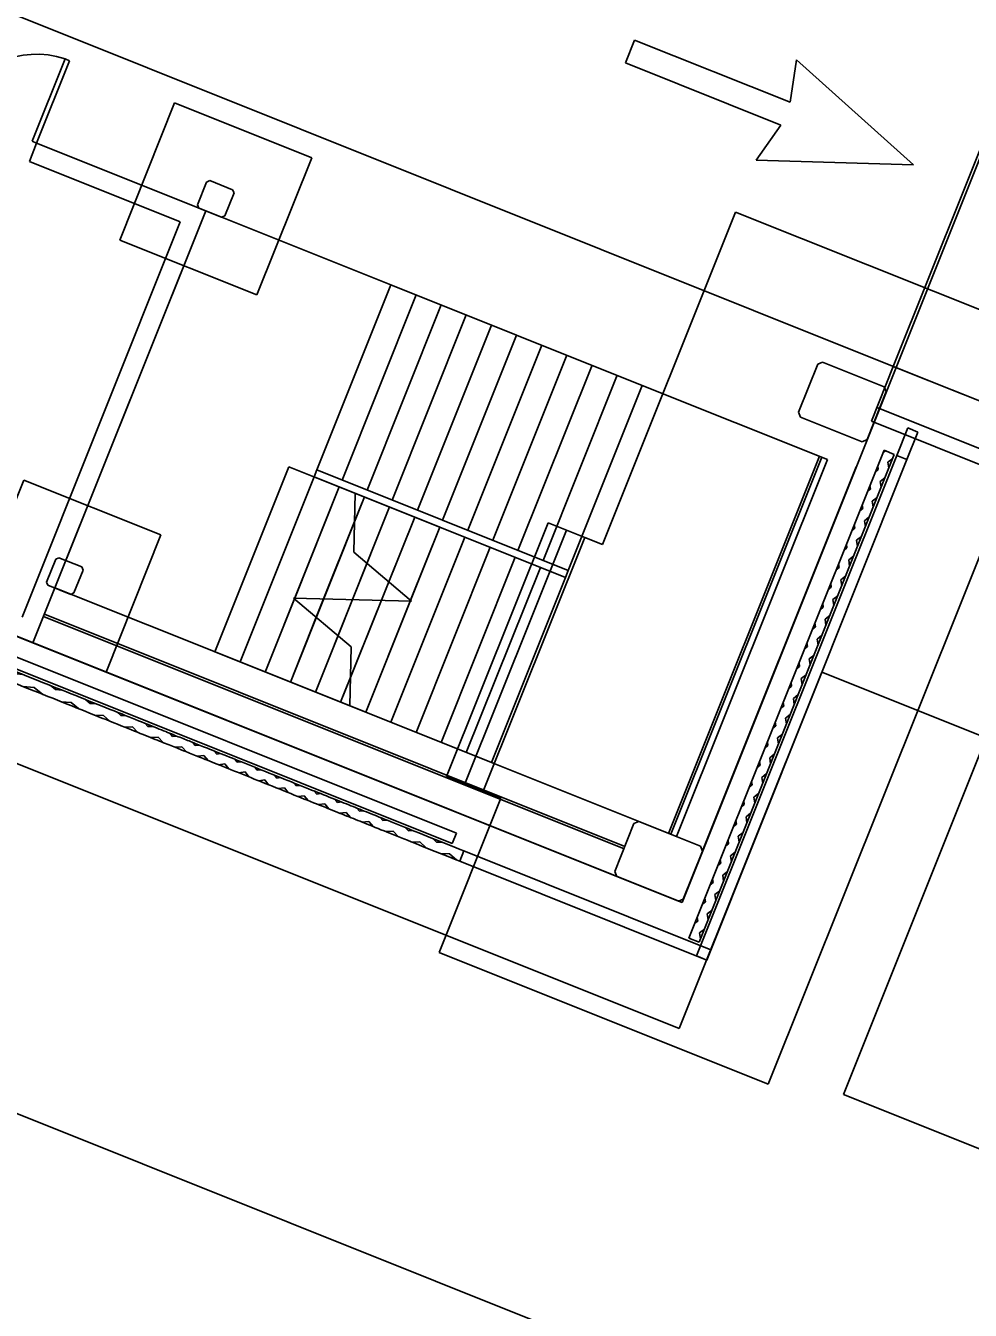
# Model space of a CAD drawing. Extents: x 468143 to 491361, y 1438528 to 1468730.
# Drawn here: x 488900.09 to 488932.06, y 1466822.15 to 1466865.63 of the extents above; entities that cross this region are included whole.
import ezdxf

# ---------------------------------------------------------------- set-up
doc = ezdxf.new("R2010")
doc.units = 0
doc.layers.add('Default', color=7, linetype='Continuous')
doc.layers.add('Xreference_dp', color=7, linetype='Continuous')

# ---------------------------------------------------------------- blocks, each defined once
blk = doc.blocks.new('FP_48-1_GROUND LEVEL PLAN')
at = {"layer": 'Default'}
for p, q in [((11414.2, -4123.67), (11415.69, -4123.98)), ((11415.69, -4123.98), (11419.22, -4123.23)), ((11421.54, -4127.73), (11427.2, -4126.48)), ((11427.2, -4126.48), (11432.69, -4127.73)), ((11434.83, -4123.23), (11438, -4123.98)), ((11438, -4123.98), (11441.1, -4123.23)), ((11443.14, -4127.73), (11448.11, -4126.48)), ((11448.11, -4126.48), (11452.93, -4127.73)), ((11454.82, -4123.23), (11457.6, -4123.98)), ((11457.6, -4123.98), (11460.32, -4123.23)), ((11462.11, -4127.73), (11466.48, -4126.48)), ((11466.48, -4126.48), (11470.71, -4127.73)), ((11472.36, -4123.23), (11474.81, -4123.98)), ((11474.81, -4123.98), (11477.2, -4123.23)), ((11478.77, -4127.73), (11482.61, -4126.48)), ((11482.61, -4126.48), (11486.33, -4127.73)), ((11487.79, -4123.23), (11489.94, -4123.98)), ((11489.94, -4123.98), (11492.05, -4123.23)), ((11493.43, -4127.73), (11496.82, -4126.48)), ((11496.82, -4126.48), (11500.11, -4127.73)), ((11501.4, -4123.23), (11503.31, -4123.98)), ((11503.31, -4123.98), (11505.18, -4123.23)), ((11506.41, -4127.73), (11509.43, -4126.48)), ((11509.43, -4126.48), (11512.36, -4127.73)), ((11513.52, -4123.23), (11515.22, -4123.98)), ((11515.22, -4123.98), (11516.91, -4123.23)), ((11518.01, -4127.73), (11520.74, -4126.48)), ((11520.74, -4126.48), (11523.4, -4127.73)), ((11524.45, -4123.23), (11526, -4123.98)), ((11526, -4123.98), (11527.54, -4123.23)), ((11528.56, -4127.73), (11531.06, -4126.48)), ((11531.06, -4126.48), (11533.53, -4127.73)), ((11534.51, -4123.23), (11535.96, -4123.98)), ((11535.96, -4123.98), (11537.4, -4123.23)), ((11538.35, -4127.73), (11540.71, -4126.48)), ((11540.71, -4126.48), (11543.04, -4127.73)), ((11543.96, -4123.23), (11545.34, -4123.98)), ((11545.34, -4123.98), (11546.71, -4123.23)), ((11547.62, -4127.73), (11549.87, -4126.48)), ((11549.87, -4126.48), (11552.1, -4127.73)), ((11552.99, -4123.23), (11554.32, -4123.98)), ((11554.32, -4123.98), (11555.64, -4123.23)), ((11556.51, -4127.73), (11558.7, -4126.48)), ((11558.7, -4126.48), (11560.87, -4127.73)), ((11561.73, -4123.23), (11563.03, -4123.98)), ((11563.03, -4123.98), (11564.32, -4123.23)), ((11565.18, -4127.73), (11567.33, -4126.48)), ((11567.33, -4126.48), (11569.48, -4127.73)), ((11570.33, -4123.23), (11571.62, -4123.98)), ((11571.62, -4123.98), (11572.91, -4123.23)), ((11573.77, -4127.73), (11575.92, -4126.48)), ((11575.92, -4126.48), (11578.08, -4127.73)), ((11578.95, -4123.23), (11580.25, -4123.98)), ((11580.25, -4123.98), (11581.56, -4123.23)), ((11582.43, -4127.73), (11584.62, -4126.48)), ((11584.62, -4126.48), (11586.83, -4127.73)), ((11587.72, -4123.23), (11589.06, -4123.98)), ((11589.06, -4123.98), (11590.41, -4123.23)), ((11591.31, -4127.73), (11593.58, -4126.48)), ((11593.58, -4126.48), (11595.87, -4127.73)), ((11596.8, -4123.23), (11598.2, -4123.98)), ((11598.2, -4123.98), (11599.61, -4123.23)), ((11600.55, -4127.73), (11602.94, -4126.48)), ((11602.94, -4126.48), (11605.36, -4127.73)), ((11606.34, -4123.23), (11607.81, -4123.98)), ((11607.81, -4123.98), (11609.31, -4123.23)), ((11610.31, -4127.73), (11612.85, -4126.48)), ((11612.85, -4126.48), (11615.43, -4127.73)), ((11616.48, -4123.23), (11618.07, -4123.98)), ((11618.07, -4123.98), (11619.68, -4123.23)), ((11620.76, -4127.73), (11623.52, -4126.48)), ((11623.52, -4126.48), (11626.33, -4127.73)), ((11627.48, -4123.23), (11629.22, -4123.98)), ((11629.22, -4123.98), (11630.99, -4123.23)), ((11632.18, -4127.73), (11635.22, -4126.48)), ((11635.22, -4126.48), (11638.33, -4127.73)), ((11639.61, -4123.23), (11641.54, -4123.98)), ((11641.54, -4123.98), (11643.51, -4123.23)), ((11644.83, -4127.73), (11648.22, -4126.48)), ((11648.22, -4126.48), (11651.71, -4127.73))]:
    blk.add_line(p, q, dxfattribs=at)
blk = doc.blocks.new('FP_72-1_GROUND LEVEL PLAN')
at = {"layer": 'Default'}
for p, q in [((11751.19, -3909.65), (11751.76, -3908.69)), ((11754.44, -3912.62), (11755.69, -3910.5)), ((11755.69, -3914.74), (11754.44, -3912.62)), ((11751.94, -3916.87), (11751.19, -3915.59)), ((11751.19, -3918.15), (11751.94, -3916.87)), ((11754.44, -3921.13), (11755.69, -3919)), ((11755.69, -3923.26), (11754.44, -3921.13)), ((11751.94, -3925.39), (11751.19, -3924.11)), ((11751.19, -3926.68), (11751.94, -3925.39)), ((11754.44, -3929.67), (11755.69, -3927.53)), ((11751.94, -3933.95), (11751.19, -3932.66)), ((11751.19, -3935.23), (11751.94, -3933.95)), ((11755.69, -3931.81), (11754.44, -3929.67)), ((11754.44, -3938.23), (11755.69, -3936.09)), ((11755.69, -3940.38), (11754.44, -3938.23)), ((11751.94, -3942.53), (11751.19, -3941.24)), ((11751.19, -3943.81), (11751.94, -3942.53)), ((11754.44, -3946.82), (11755.69, -3944.67)), ((11751.94, -3951.13), (11751.19, -3949.83)), ((11755.69, -3948.97), (11754.44, -3946.82)), ((11751.19, -3952.42), (11751.94, -3951.13)), ((11754.44, -3955.43), (11755.69, -3953.28)), ((11751.94, -3959.74), (11751.19, -3958.45)), ((11751.19, -3961.04), (11751.94, -3959.74)), ((11755.69, -3957.59), (11754.44, -3955.43)), ((11754.44, -3964.06), (11755.69, -3961.9)), ((11755.69, -3966.22), (11754.44, -3964.06)), ((11751.94, -3968.38), (11751.19, -3967.08)), ((11751.19, -3969.67), (11751.94, -3968.38)), ((11754.44, -3972.7), (11755.69, -3970.54)), ((11751.94, -3977.02), (11751.19, -3975.73)), ((11755.69, -3974.86), (11754.44, -3972.7)), ((11751.19, -3978.32), (11751.94, -3977.02)), ((11754.44, -3981.35), (11755.69, -3979.19)), ((11755.69, -3983.51), (11754.44, -3981.35)), ((11751.94, -3985.68), (11751.19, -3984.38)), ((11751.19, -3986.98), (11751.94, -3985.68)), ((11754.44, -3990.01), (11755.69, -3987.84)), ((11755.69, -3992.17), (11754.44, -3990.01)), ((11751.94, -3994.34), (11751.19, -3993.04)), ((11751.19, -3995.64), (11751.94, -3994.34)), ((11754.44, -3998.67), (11755.69, -3996.51)), ((11751.94, -4003), (11751.19, -4001.7)), ((11755.69, -4000.84), (11754.44, -3998.67)), ((11751.19, -4004.3), (11751.94, -4003)), ((11754.44, -4007.33), (11755.69, -4005.17)), ((11755.69, -4009.5), (11754.44, -4007.33)), ((11751.94, -4011.67), (11751.19, -4010.37)), ((11751.19, -4012.96), (11751.94, -4011.67)), ((11754.44, -4016), (11755.69, -4013.83)), ((11755.69, -4018.16), (11754.44, -4016)), ((11751.94, -4020.32), (11751.19, -4019.03)), ((11751.19, -4021.62), (11751.94, -4020.32)), ((11754.44, -4024.65), (11755.69, -4022.49)), ((11751.94, -4028.98), (11751.19, -4027.68)), ((11755.69, -4026.81), (11754.44, -4024.65)), ((11751.19, -4030.27), (11751.94, -4028.98)), ((11754.44, -4033.3), (11755.69, -4031.14)), ((11755.69, -4035.46), (11754.44, -4033.3)), ((11751.94, -4037.62), (11751.19, -4036.32)), ((11751.19, -4038.91), (11751.94, -4037.62)), ((11754.44, -4041.93), (11755.69, -4039.78)), ((11755.69, -4044.09), (11754.44, -4041.93)), ((11751.94, -4046.25), (11751.19, -4044.95)), ((11751.19, -4047.54), (11751.94, -4046.25)), ((11754.44, -4050.56), (11755.69, -4048.4)), ((11751.94, -4054.86), (11751.19, -4053.57)), ((11755.69, -4052.71), (11754.44, -4050.56)), ((11751.19, -4056.15), (11751.94, -4054.86)), ((11754.44, -4059.16), (11755.69, -4057.01)), ((11755.69, -4061.31), (11754.44, -4059.16)), ((11751.94, -4063.45), (11751.19, -4062.16)), ((11751.19, -4064.74), (11751.94, -4063.45)), ((11754.44, -4067.74), (11755.69, -4065.6)), ((11755.69, -4069.88), (11754.44, -4067.74)), ((11751.94, -4072.02), (11751.19, -4070.74)), ((11751.19, -4073.3), (11751.94, -4072.02)), ((11754.44, -4076.3), (11755.69, -4074.16)), ((11751.94, -4080.56), (11751.19, -4079.29)), ((11755.69, -4078.43), (11754.44, -4076.3)), ((11751.19, -4081.84), (11751.94, -4080.56)), ((11754.44, -4084.83), (11755.69, -4082.7)), ((11755.69, -4086.95), (11754.44, -4084.83)), ((11751.94, -4089.08), (11751.19, -4087.8)), ((11751.19, -4090.35), (11751.94, -4089.08)), ((11754.44, -4093.32), (11755.69, -4091.2)), ((11755.69, -4095.44), (11754.44, -4093.32)), ((11751.94, -4097.56), (11751.19, -4096.29)), ((11751.19, -4098.83), (11751.94, -4097.56)), ((11754.44, -4101.79), (11755.69, -4099.68)), ((11751.94, -4106.01), (11751.19, -4104.74)), ((11751.19, -4107.27), (11751.94, -4106.01)), ((11755.69, -4103.9), (11754.44, -4101.79)), ((11754.44, -4110.22), (11755.69, -4108.11)), ((11755.69, -4112.32), (11754.44, -4110.22)), ((11751.94, -4114.42), (11751.19, -4113.16)), ((11751.19, -4115.67), (11751.94, -4114.42)), ((11754.44, -4118.6), (11755.69, -4116.51)), ((11751.62, -4122.24), (11751.19, -4121.53)), ((11755.69, -4120.7), (11754.44, -4118.6))]:
    blk.add_line(p, q, dxfattribs=at)
blk = doc.blocks.new('FP_73-1_GROUND LEVEL PLAN')
at = {"layer": 'Default'}
blk.add_line((11754.46, -4122.25), (11754.44, -4122.22), dxfattribs=at)
blk = doc.blocks.new('Footing-Rectangular - F10-572972-FOUNDATION PLAN_1')
at = {"layer": 'Default'}
for p, q in [((30, 30), (-30, 30)), ((-30, 30), (-30, -30)), ((-30, -30), (-30, 30)), ((-30, 30), (30, 30)), ((30, -30), (30, 30)), ((30, 30), (30, -30)), ((-30, -30), (30, -30)), ((30, -30), (-30, -30))]:
    blk.add_line(p, q, dxfattribs=at)

msp = doc.modelspace()

# ---------------------------------------------------------------- linework, layer by layer
at = {"layer": 'Xreference_dp'}
for p, q in [((488938.523, 1466876.767), (488929.457, 1466854.103)), ((488873.69, 1466876.414), (488929.823, 1466853.957)), ((488922.205, 1466831.687), (488831.706, 1466867.893)), ((488928.853, 1466852.321), (488934.453, 1466866.319)), ((488920.701, 1466865.15), (488920.392, 1466864.376)), ((488925.964, 1466863.045), (488920.701, 1466865.15)), ((488900.303, 1466861.724), (488901.417, 1466864.51)), ((488900.457, 1466861.662), (488901.572, 1466864.448)), ((488901.572, 1466864.448), (488901.417, 1466864.51)), ((488920.392, 1466864.376), (488925.654, 1466862.271)), ((488926.181, 1466864.483), (488925.964, 1466863.045)), ((488930.141, 1466860.925), (488926.181, 1466864.483)), ((488925.654, 1466862.271), (488924.819, 1466861.08)), ((488900.457, 1466861.662), (488900.21, 1466861.043)), ((488900.457, 1466861.662), (488900.303, 1466861.724)), ((488906.183, 1466859.371), (488900.457, 1466861.662)), ((488900.21, 1466861.043), (488905.316, 1466859)), ((488924.819, 1466861.08), (488930.141, 1466860.925)), ((488906.209, 1466860.343), (488905.9, 1466859.569)), ((488906.318, 1466860.389), (488906.209, 1466860.343)), ((488907.091, 1466860.08), (488906.318, 1466860.389)), ((488906.828, 1466859.198), (488907.138, 1466859.972)), ((488907.138, 1466859.972), (488907.091, 1466860.08)), ((488905.9, 1466859.569), (488905.946, 1466859.461)), ((488901.076, 1466846.605), (488906.183, 1466859.371)), ((488905.935, 1466858.752), (488906.183, 1466859.371)), ((488905.946, 1466859.461), (488906.72, 1466859.151)), ((488906.183, 1466859.371), (488912.45, 1466856.864)), ((488906.72, 1466859.151), (488906.828, 1466859.198)), ((488924.114, 1466859.328), (488919.61, 1466848.071)), ((488935.255, 1466854.871), (488924.114, 1466859.328)), ((488905.316, 1466859), (488899.961, 1466845.615)), ((488900.58, 1466845.367), (488905.935, 1466858.752)), ((488909.943, 1466850.597), (488912.45, 1466856.864)), ((488912.45, 1466856.864), (488920.961, 1466853.459)), ((488910.794, 1466850.256), (488913.301, 1466856.524)), ((488941.247, 1466812.222), (488831.85, 1466855.987)), ((488911.645, 1466849.916), (488914.152, 1466856.183)), ((488912.496, 1466849.575), (488915.003, 1466855.843)), ((488874.336, 1466855.148), (488900.333, 1466844.748)), ((488913.347, 1466849.235), (488915.854, 1466855.502)), ((488914.198, 1466848.894), (488916.705, 1466855.162)), ((488915.049, 1466848.554), (488917.557, 1466854.821)), ((488925.226, 1466829.803), (488935.255, 1466854.871)), ((488915.9, 1466848.214), (488918.408, 1466854.481)), ((488916.752, 1466847.873), (488919.259, 1466854.14)), ((488926.899, 1466854.175), (488926.249, 1466852.55)), ((488927.061, 1466854.245), (488926.899, 1466854.175)), ((488929.15, 1466853.409), (488927.061, 1466854.245)), ((488929.457, 1466854.103), (488928.714, 1466852.246)), ((488941.708, 1466849.203), (488929.457, 1466854.103)), ((488945.487, 1466847.69), (488929.823, 1466853.957)), ((488917.603, 1466847.533), (488920.11, 1466853.8)), ((488918.454, 1466847.192), (488920.961, 1466853.459)), ((488920.961, 1466853.459), (488927.228, 1466850.952)), ((488929.22, 1466853.247), (488929.15, 1466853.409)), ((488928.57, 1466851.622), (488929.22, 1466853.247)), ((488926.249, 1466852.55), (488926.318, 1466852.388)), ((488941.15, 1466847.81), (488928.9, 1466852.711)), ((488926.318, 1466852.388), (488928.407, 1466851.552)), ((488940.965, 1466847.346), (488928.714, 1466852.246)), ((488929.944, 1466852.02), (488929.572, 1466851.091)), ((488929.921, 1466850.952), (488930.292, 1466851.88)), ((488930.292, 1466851.88), (488929.944, 1466852.02)), ((488922.537, 1466834.747), (488929.144, 1466851.262)), ((488928.407, 1466851.552), (488928.57, 1466851.622)), ((488929.144, 1466851.262), (488929.492, 1466851.123)), ((488926.957, 1466851.06), (488921.85, 1466838.294)), ((488921.927, 1466838.263), (488927.035, 1466851.029)), ((488927.228, 1466850.952), (488922.121, 1466838.186)), ((488929.572, 1466851.091), (488922.794, 1466834.147)), ((488929.492, 1466851.123), (488922.885, 1466834.607)), ((488923.142, 1466834.007), (488929.921, 1466850.952)), ((488929.572, 1466851.091), (488929.921, 1466850.952)), ((488929.921, 1466850.952), (488929.572, 1466851.091)), ((488914.669, 1466838.298), (488883.963, 1466850.582)), ((488908.999, 1466850.705), (488906.492, 1466844.438)), ((488909.85, 1466850.365), (488907.343, 1466844.098)), ((488909.85, 1466850.365), (488907.343, 1466844.098)), ((488918.361, 1466846.96), (488908.999, 1466850.705)), ((488909.85, 1466850.365), (488909.943, 1466850.597)), ((488918.361, 1466846.96), (488909.85, 1466850.365)), ((488909.943, 1466850.597), (488918.454, 1466847.192)), ((488923.003, 1466837.698), (488928.203, 1466850.697)), ((488883.824, 1466850.234), (488914.529, 1466837.95)), ((488910.701, 1466850.024), (488908.194, 1466843.757)), ((488910.701, 1466850.024), (488909.195, 1466846.26)), ((488911.552, 1466849.684), (488909.045, 1466843.417)), ((488911.191, 1466847.809), (488911.243, 1466849.808)), ((488911.552, 1466849.684), (488911.218, 1466848.848)), ((488912.403, 1466849.343), (488909.896, 1466843.076)), ((488912.403, 1466849.343), (488911.639, 1466847.432)), ((488911.218, 1466848.848), (488910.172, 1466846.235)), ((488913.254, 1466849.003), (488910.747, 1466842.736)), ((488914.105, 1466848.662), (488911.598, 1466842.395)), ((488913.254, 1466849.003), (488912.377, 1466846.809)), ((488914.105, 1466848.662), (488913.115, 1466846.187)), ((488917.772, 1466848.806), (488914.336, 1466840.218)), ((488917.772, 1466848.806), (488918.391, 1466848.558)), ((488914.956, 1466848.322), (488912.449, 1466842.055)), ((488914.956, 1466848.322), (488912.449, 1466842.055)), ((488918.391, 1466848.558), (488914.955, 1466839.97)), ((488918.391, 1466848.558), (488914.955, 1466839.97)), ((488915.574, 1466839.723), (488919.01, 1466848.311)), ((488915.574, 1466839.723), (488919.01, 1466848.311)), ((488919.01, 1466848.311), (488918.391, 1466848.558)), ((488919.01, 1466848.311), (488918.391, 1466848.558)), ((488919.01, 1466848.311), (488919.61, 1466848.071)), ((488913.149, 1466846.158), (488911.191, 1466847.809)), ((488915.808, 1466847.981), (488913.3, 1466841.714)), ((488915.808, 1466847.981), (488913.3, 1466841.714)), ((488901.102, 1466847.577), (488900.793, 1466846.803)), ((488901.21, 1466847.623), (488901.102, 1466847.577)), ((488901.984, 1466847.314), (488901.21, 1466847.623)), ((488902.031, 1466847.205), (488901.984, 1466847.314)), ((488911.639, 1466847.432), (488911.15, 1466846.21)), ((488916.659, 1466847.641), (488914.151, 1466841.374)), ((488916.659, 1466847.641), (488914.151, 1466841.374)), ((488917.51, 1466847.3), (488915.003, 1466841.033)), ((488917.51, 1466847.3), (488915.003, 1466841.033)), ((488901.721, 1466846.432), (488902.031, 1466847.205)), ((488918.361, 1466846.96), (488915.854, 1466840.693)), ((488918.361, 1466846.96), (488915.854, 1466840.693)), ((488918.454, 1466847.192), (488918.361, 1466846.96)), ((488900.793, 1466846.803), (488900.839, 1466846.695)), ((488900.839, 1466846.695), (488901.613, 1466846.385)), ((488907.343, 1466844.098), (488901.076, 1466846.605)), ((488901.613, 1466846.385), (488901.721, 1466846.432)), ((488912.377, 1466846.809), (488912.127, 1466846.185)), ((488909.184, 1466846.233), (488908.194, 1466843.757)), ((488911.108, 1466844.61), (488909.15, 1466846.261)), ((488909.15, 1466846.261), (488913.149, 1466846.158)), ((488909.195, 1466846.26), (488909.184, 1466846.233)), ((488910.172, 1466846.235), (488909.922, 1466845.61)), ((488911.15, 1466846.21), (488910.661, 1466844.988)), ((488912.127, 1466846.185), (488911.081, 1466843.571)), ((488913.104, 1466846.159), (488911.598, 1466842.395)), ((488913.115, 1466846.187), (488913.104, 1466846.159)), ((488900.689, 1466845.638), (488920.341, 1466837.776)), ((488920.372, 1466837.853), (488900.72, 1466845.715)), ((488909.922, 1466845.61), (488909.045, 1466843.417)), ((488900.333, 1466844.748), (488900.58, 1466845.367)), ((488900.333, 1466844.748), (488920.101, 1466836.839)), ((488910.661, 1466844.988), (488909.896, 1466843.076)), ((488915.854, 1466840.693), (488906.492, 1466844.438)), ((488911.057, 1466842.612), (488911.108, 1466844.61)), ((488915.854, 1466840.693), (488907.343, 1466844.098)), ((488911.081, 1466843.571), (488910.747, 1466842.736)), ((488927.034, 1466843.757), (488922.205, 1466831.687)), ((488932.605, 1466841.529), (488927.034, 1466843.757)), ((488932.605, 1466841.529), (488927.776, 1466829.459)), ((488922.121, 1466838.186), (488915.854, 1466840.693)), ((488914.955, 1466839.97), (488914.336, 1466840.218)), ((488914.955, 1466839.97), (488915.574, 1466839.723)), ((488914.955, 1466839.97), (488915.574, 1466839.723)), ((488916.174, 1466839.483), (488914.085, 1466834.26)), ((488916.174, 1466839.483), (488915.574, 1466839.723)), ((488920.677, 1466838.624), (488920.027, 1466836.999)), ((488920.84, 1466838.693), (488920.677, 1466838.624)), ((488922.929, 1466837.857), (488920.84, 1466838.693)), ((488914.529, 1466837.95), (488914.669, 1466838.298)), ((488922.998, 1466837.695), (488922.929, 1466837.857)), ((488914.919, 1466837.701), (488914.779, 1466837.353)), ((488914.779, 1466837.353), (488923.142, 1466834.007)), ((488923.281, 1466834.356), (488914.919, 1466837.701)), ((488922.348, 1466836.07), (488922.998, 1466837.695)), ((488920.027, 1466836.999), (488920.097, 1466836.836)), ((488920.097, 1466836.836), (488922.186, 1466836.001)), ((488922.186, 1466836.001), (488922.348, 1466836.07)), ((488922.19, 1466836.004), (488922.306, 1466835.957)), ((488922.306, 1466835.957), (488922.353, 1466836.073)), ((488922.885, 1466834.607), (488922.537, 1466834.747)), ((488914.085, 1466834.26), (488925.226, 1466829.803)), ((488923.142, 1466834.007), (488923.281, 1466834.356)), ((488922.794, 1466834.147), (488923.142, 1466834.007)), ((488945.333, 1466822.435), (488927.776, 1466829.459))]:
    msp.add_line(p, q, dxfattribs=at)
msp.add_lwpolyline([(488175.268, 1467102.238), (488809.482, 1466848.513), (488820.718, 1466876.599), (488922.306, 1466835.957), (489050.918, 1467157.435), (488315.116, 1467451.802)], close=True, dxfattribs=at)
for centre, radius, start, end in [((489145.025, 1468591.691), 1909.856, 245.367119, 306.927397), ((489143.904, 1468591.414), 1816.82, 245.367871, 299.964552), ((489145.025, 1468591.691), 1836.856, 245.367119, 266.145622), ((489145.025, 1468591.691), 1837.356, 245.367119, 266.145622), ((489145.025, 1468591.691), 1838.856, 245.367119, 266.145622), ((489145.025, 1468591.691), 1842.856, 245.367119, 265.633917), ((489082.609, 1468074.588), 1281, 245.215334, 263.117525), ((489082.609, 1468074.588), 1285, 245.215334, 263.117525), ((489082.609, 1468074.588), 1300, 245.215334, 263.117525), ((489082.609, 1468074.588), 1300, 245.215334, 263.229815), ((489082.609, 1468074.588), 1304, 245.215334, 263.117525), ((489145.025, 1468591.691), 1878.856, 245.367119, 266.78234), ((489145.025, 1468591.691), 1878.856, 245.367119, 266.78234), ((489145.025, 1468591.691), 1880.356, 245.367119, 266.78234), ((489145.025, 1468591.691), 1881.106, 245.367119, 266.78234), ((489082.609, 1468074.588), 1305.5, 246.301781, 263.117525), ((489082.609, 1468074.588), 1306, 246.301757, 263.117525), ((489145.025, 1468591.691), 1890.606, 245.367119, 263.85174), ((489145.025, 1468591.691), 1891.356, 245.367119, 267.590916), ((488932.098, 1466827.639), 48, 263.1175, 68.1961), ((489145.025, 1468591.691), 1892.856, 245.367119, 267.590916), ((489145.025, 1468591.691), 1894.856, 245.367119, 267.586344), ((488932.098, 1466827.639), 44, 263.1175, 68.1961), ((488900.457, 1466861.662), 3.006, 71.3744, 158.1955), ((489145.025, 1468591.691), 1909.356, 245.367119, 267.721021), ((489145.025, 1468591.691), 1910.356, 245.374481, 267.721041), ((489082.609, 1468074.588), 1268, 257.630594, 263.117522)]:
    msp.add_arc(centre, radius, start, end, dxfattribs=at)
for points in [[(488914.779, 1466837.353), (488914.461, 1466837.48), (488913.614, 1466837.819), (488912.637, 1466838.21), (488911.781, 1466838.553), (488911.175, 1466838.795), (488910.598, 1466839.026), (488909.859, 1466839.321), (488908.969, 1466839.677), (488907.92, 1466840.097), (488907.022, 1466840.456), (488906.27, 1466840.757), (488905.782, 1466840.952), (488905.378, 1466841.114), (488904.963, 1466841.28), (488904.42, 1466841.497), (488903.717, 1466841.779), (488902.694, 1466842.188), (488901.52, 1466842.658), (488900.143, 1466843.208), (488899.188, 1466843.59), (488898.361, 1466843.921), (488897.708, 1466844.183), (488897.02, 1466844.458), (488896.537, 1466844.651), (488896.29, 1466844.75)], [(488896.429, 1466845.098), (488896.676, 1466844.999), (488897.159, 1466844.806), (488897.847, 1466844.531), (488898.5, 1466844.269), (488899.327, 1466843.939), (488900.282, 1466843.556), (488901.659, 1466843.006), (488902.834, 1466842.536), (488903.856, 1466842.127), (488904.559, 1466841.846), (488905.102, 1466841.628), (488905.517, 1466841.462), (488905.922, 1466841.3), (488906.41, 1466841.105), (488907.161, 1466840.805), (488908.059, 1466840.445), (488909.108, 1466840.026), (488909.999, 1466839.669), (488910.738, 1466839.374), (488911.315, 1466839.143), (488911.92, 1466838.901), (488912.776, 1466838.558), (488913.753, 1466838.167), (488914.601, 1466837.828), (488914.919, 1466837.701)]]:
    msp.add_open_spline(points, degree=3, dxfattribs=at)

# ---------------------------------------------------------------- block references
at = {"layer": 'Xreference_dp', "yscale": 0.08333333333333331}
for name, p, xscale, rotation in [('Footing-Rectangular - F10-572972-FOUNDATION PLAN_1', (488906.519, 1466859.77), 0.08333333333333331, 158.19551636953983), ('FP_72-1_GROUND LEVEL PLAN', (488140.926, 1467517.425), 0.0833333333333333, -21.804483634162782), ('Footing-Rectangular - F10-572972-FOUNDATION PLAN_1', (488901.412, 1466847.004), 0.08333333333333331, 158.19551636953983), ('FP_48-1_GROUND LEVEL PLAN', (488140.926, 1467517.425), 0.0833333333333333, -21.804483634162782), ('FP_73-1_GROUND LEVEL PLAN', (488140.926, 1467517.425), 0.0833333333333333, -21.804483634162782)]:
    msp.add_blockref(name, p, dxfattribs=dict(at, xscale=xscale, rotation=rotation))

doc.saveas('drawing.dxf')
